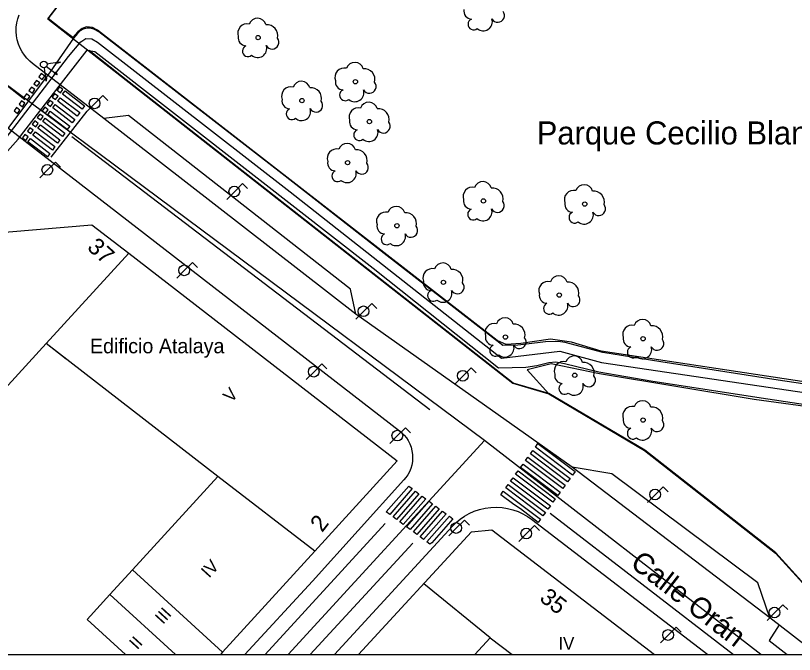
# Model space of a CAD drawing. Extents: x 282771 to 285132, y 4823109 to 4825496.
# Drawn here: x 283371.5 to 283464.2, y 4823109 to 4823184.9 of the extents above; entities that cross this region are included whole.
import ezdxf

# ---------------------------------------------------------------- set-up
doc = ezdxf.new("R2010")
doc.units = 0
for name, color, linetype in [('ACERA-BORDILLO', 7, 'Continuous'), ('ACERA-INTERIOR', 7, 'Continuous'), ('ARBOL', 7, 'Continuous'), ('CALLE-EJE', 7, 'Continuous'), ('CALLE-TEXTO', 7, 'Continuous'), ('CARRIL-BICI-AREA', 7, 'Continuous'), ('CARRIL-BICI-EJE', 7, 'Continuous'), ('Default', 7, 'Continuous'), ('EDIFICIO', 7, 'Continuous'), ('FAROLA', 7, 'Continuous'), ('INTERIOR-EDIFICIO', 7, 'Continuous'), ('MEDIANERA', 7, 'Continuous'), ('NUM-PORTAL', 7, 'Continuous'), ('PARQUE-JARDIN-AREA', 7, 'Continuous'), ('PARQUE-JARDIN-TEXTO', 7, 'Continuous'), ('PASO-PEATONES', 7, 'Continuous'), ('SEMAFORO', 7, 'Continuous'), ('SENAL-VIARIA', 7, 'Continuous'), ('TXT-ALTURA-EDIFICIO', 7, 'Continuous'), ('TXT-EDIFICIOS', 7, 'Continuous'), ('ZONA-VERDE', 7, 'Continuous')]:
    doc.layers.add(name, color=color, linetype=linetype)

msp = doc.modelspace()

# ---------------------------------------------------------------- linework, layer by layer
at = {"layer": 'ACERA-BORDILLO'}
for points in [[(283466.869, 4823109), (283461.235, 4823113.333), (283459.818, 4823117.504), (283442.447, 4823130.477), (283437.726, 4823131.269), (283411.973, 4823149.456), (283411.333, 4823152.4), (283384.96, 4823173.052), (283382.032, 4823172.701), (283373.535, 4823179.227), (283373.192, 4823179.516), (283372.866, 4823179.846), (283372.563, 4823180.216), (283372.291, 4823180.623), (283372.056, 4823181.064), (283371.864, 4823181.534), (283371.719, 4823182.026), (283371.624, 4823182.533), (283371.583, 4823183.047), (283371.594, 4823183.56), (283371.657, 4823184.063), (283371.769, 4823184.55), (283371.924, 4823185.014)], [(283368.058, 4823173.544), (283417.189, 4823135.586), (283417.474, 4823135.344), (283417.744, 4823135.066), (283417.994, 4823134.753), (283418.216, 4823134.406), (283418.406, 4823134.03), (283418.557, 4823133.629), (283418.665, 4823133.209), (283418.728, 4823132.777), (283418.743, 4823132.341), (283418.711, 4823131.908), (283418.633, 4823131.487), (283418.513, 4823131.083), (283418.356, 4823130.702), (283418.166, 4823130.35), (283417.949, 4823130.028), (283417.711, 4823129.739), (283406.826, 4823117.693), (283398.77, 4823109)], [(283409.437, 4823109), (283423.487, 4823124.239), (283423.911, 4823124.661), (283424.384, 4823125.057), (283424.904, 4823125.418), (283425.467, 4823125.737), (283426.068, 4823126.007), (283426.701, 4823126.222), (283427.357, 4823126.377), (283428.028, 4823126.468), (283428.705, 4823126.493), (283429.379, 4823126.454), (283430.039, 4823126.351), (283430.677, 4823126.189), (283431.287, 4823125.971), (283431.861, 4823125.705), (283432.395, 4823125.397), (283432.886, 4823125.054), (283453.871, 4823109)]]:
    msp.add_lwpolyline(points, dxfattribs=at)
at = {"layer": 'ACERA-INTERIOR'}
for points in [[(283378.39, 4823182.218), (283375.391, 4823184.563), (283385.465, 4823197.759), (283388.446, 4823203.372), (283391.966, 4823206.221), (283431.506, 4823239.822)], [(283473.238, 4823109), (283468.856, 4823113.456), (283461.925, 4823121.058), (283446.347, 4823133.282), (283434.943, 4823139.99), (283430.695, 4823141.257), (283384.125, 4823177.732), (283380.252, 4823180.761)]]:
    msp.add_lwpolyline(points, dxfattribs=at)
at = {"layer": 'ARBOL'}
for centre in [(283400.366, 4823182.313), (283411.929, 4823177.066), (283405.576, 4823174.823), (283413.606, 4823172.333), (283411.006, 4823167.443), (283427.166, 4823162.903), (283439.213, 4823162.525), (283416.866, 4823159.953), (283422.396, 4823153.223), (283436.176, 4823151.703), (283429.776, 4823146.713), (283446.155, 4823146.513), (283438.016, 4823142.173), (283446.155, 4823136.853)]:
    msp.add_circle(centre, 0.255, dxfattribs=at)
for centre, radius, start, end in [((283425.762, 4823185.451), 0.935, 168.59898, 268.13236), ((283428.872, 4823184.921), 0.797, 208.96246, 38.99103), ((283400.296, 4823183.573), 1.038, 15.64228, 161.38435), ((283426.002, 4823183.901), 0.672, 113.73672, 309.4725), ((283427.142, 4823184.201), 1.086, 228.95447, 17.92796), ((283399.036, 4823182.843), 1.097, 75.4318, 200.55608), ((283401.426, 4823182.573), 1.272, 345.03273, 95.79925), ((283398.926, 4823182.273), 0.935, 168.59898, 268.13236), ((283402.036, 4823181.743), 0.797, 208.96246, 38.99103), ((283399.166, 4823180.723), 0.672, 113.73672, 309.4725), ((283400.306, 4823181.023), 1.086, 228.95447, 17.92796), ((283410.599, 4823177.596), 1.097, 75.4318, 200.55608), ((283411.859, 4823178.326), 1.038, 15.64228, 161.38435), ((283412.989, 4823177.326), 1.272, 345.03273, 95.79925), ((283405.506, 4823176.083), 1.038, 15.64228, 161.38435), ((283410.489, 4823177.026), 0.935, 168.59898, 268.13236), ((283413.599, 4823176.496), 0.797, 208.96246, 38.99103), ((283404.246, 4823175.353), 1.097, 75.4318, 200.55608), ((283406.636, 4823175.083), 1.272, 345.03273, 95.79925), ((283410.729, 4823175.476), 0.672, 113.73672, 309.4725), ((283411.869, 4823175.776), 1.086, 228.95447, 17.92796), ((283404.136, 4823174.783), 0.935, 168.59898, 268.13236), ((283407.246, 4823174.253), 0.797, 208.96246, 38.99103), ((283413.536, 4823173.593), 1.038, 15.64228, 161.38435), ((283404.376, 4823173.233), 0.672, 113.73672, 309.4725), ((283405.516, 4823173.533), 1.086, 228.95447, 17.92796), ((283412.276, 4823172.863), 1.097, 75.4318, 200.55608), ((283414.666, 4823172.593), 1.272, 345.03273, 95.79925), ((283412.166, 4823172.293), 0.935, 168.59898, 268.13236), ((283415.276, 4823171.763), 0.797, 208.96246, 38.99103), ((283412.406, 4823170.743), 0.672, 113.73672, 309.4725), ((283413.546, 4823171.043), 1.086, 228.95447, 17.92796), ((283410.936, 4823168.703), 1.038, 15.64228, 161.38435), ((283409.676, 4823167.973), 1.097, 75.4318, 200.55608), ((283412.066, 4823167.703), 1.272, 345.03273, 95.79925), ((283409.566, 4823167.403), 0.935, 168.59898, 268.13236), ((283412.676, 4823166.873), 0.797, 208.96246, 38.99103), ((283409.806, 4823165.853), 0.672, 113.73672, 309.4725), ((283410.946, 4823166.153), 1.086, 228.95447, 17.92796), ((283427.096, 4823164.163), 1.038, 15.64228, 161.38435), ((283439.143, 4823163.785), 1.038, 15.64228, 161.38435), ((283425.836, 4823163.433), 1.097, 75.4318, 200.55608), ((283428.226, 4823163.163), 1.272, 345.03273, 95.79925), ((283437.883, 4823163.055), 1.097, 75.4318, 200.55608), ((283440.273, 4823162.785), 1.272, 345.03273, 95.79925), ((283425.726, 4823162.863), 0.935, 168.59898, 268.13236), ((283416.796, 4823161.213), 1.038, 15.64228, 161.38435), ((283425.966, 4823161.313), 0.672, 113.73672, 309.4725), ((283427.106, 4823161.613), 1.086, 228.95447, 17.92796), ((283428.836, 4823162.333), 0.797, 208.96246, 38.99103), ((283437.773, 4823162.485), 0.935, 168.59898, 268.13236), ((283440.883, 4823161.955), 0.797, 208.96246, 38.99103), ((283415.536, 4823160.483), 1.097, 75.4318, 200.55608), ((283417.926, 4823160.213), 1.272, 345.03273, 95.79925), ((283438.013, 4823160.935), 0.672, 113.73672, 309.4725), ((283439.153, 4823161.235), 1.086, 228.95447, 17.92796), ((283415.426, 4823159.913), 0.935, 168.59898, 268.13236), ((283418.536, 4823159.383), 0.797, 208.96246, 38.99103), ((283415.666, 4823158.363), 0.672, 113.73672, 309.4725), ((283416.806, 4823158.663), 1.086, 228.95447, 17.92796), ((283422.326, 4823154.483), 1.038, 15.64228, 161.38435), ((283421.066, 4823153.753), 1.097, 75.4318, 200.55608), ((283423.456, 4823153.483), 1.272, 345.03273, 95.79925), ((283436.106, 4823152.963), 1.038, 15.64228, 161.38435), ((283420.956, 4823153.183), 0.935, 168.59898, 268.13236), ((283424.066, 4823152.653), 0.797, 208.96246, 38.99103), ((283434.846, 4823152.233), 1.097, 75.4318, 200.55608), ((283437.236, 4823151.963), 1.272, 345.03273, 95.79925), ((283421.196, 4823151.633), 0.672, 113.73672, 309.4725), ((283422.336, 4823151.933), 1.086, 228.95447, 17.92796), ((283434.736, 4823151.663), 0.935, 168.59898, 268.13236), ((283437.846, 4823151.133), 0.797, 208.96246, 38.99103), ((283434.976, 4823150.113), 0.672, 113.73672, 309.4725), ((283436.116, 4823150.413), 1.086, 228.95447, 17.92796), ((283429.706, 4823147.973), 1.038, 15.64228, 161.38435), ((283428.446, 4823147.243), 1.097, 75.4318, 200.55608), ((283430.836, 4823146.973), 1.272, 345.03273, 95.79925), ((283444.825, 4823147.043), 1.097, 75.4318, 200.55608), ((283446.085, 4823147.773), 1.038, 15.64228, 161.38435), ((283447.215, 4823146.773), 1.272, 345.03273, 95.79925), ((283428.336, 4823146.673), 0.935, 168.59898, 268.13236), ((283431.446, 4823146.143), 0.797, 208.96246, 38.99103), ((283444.715, 4823146.473), 0.935, 168.59898, 268.13236), ((283447.825, 4823145.943), 0.797, 208.96246, 38.99103), ((283428.576, 4823145.123), 0.672, 113.73672, 309.4725), ((283429.716, 4823145.423), 1.086, 228.95447, 17.92796), ((283444.955, 4823144.923), 0.672, 113.73672, 309.4725), ((283446.095, 4823145.223), 1.086, 228.95447, 17.92796), ((283437.946, 4823143.433), 1.038, 15.64228, 161.38435), ((283436.686, 4823142.703), 1.097, 75.4318, 200.55608), ((283439.076, 4823142.433), 1.272, 345.03273, 95.79925), ((283436.576, 4823142.133), 0.935, 168.59898, 268.13236), ((283439.686, 4823141.603), 0.797, 208.96246, 38.99103), ((283436.816, 4823140.583), 0.672, 113.73672, 309.4725), ((283437.956, 4823140.883), 1.086, 228.95447, 17.92796), ((283446.085, 4823138.113), 1.038, 15.64228, 161.38435), ((283444.825, 4823137.383), 1.097, 75.4318, 200.55608), ((283447.215, 4823137.113), 1.272, 345.03273, 95.79925), ((283444.715, 4823136.813), 0.935, 168.59898, 268.13236), ((283447.825, 4823136.283), 0.797, 208.96246, 38.99103), ((283444.955, 4823135.263), 0.672, 113.73672, 309.4725), ((283446.095, 4823135.563), 1.086, 228.95447, 17.92796)]:
    msp.add_arc(centre, radius, start, end, dxfattribs=at)
at = {"layer": 'CALLE-EJE'}
for points in [[(283427.306, 4823134.433), (283363.096, 4823182.133)], [(283403.929, 4823109), (283427.306, 4823134.433)], [(283460.137, 4823109), (283427.306, 4823134.433)]]:
    msp.add_lwpolyline(points, dxfattribs=at)
at = {"layer": 'CARRIL-BICI-AREA'}
for points in [[(283476.869, 4823139.404), (283462.203, 4823141.599), (283448.276, 4823143.755), (283441.36, 4823144.882), (283436.893, 4823146.067), (283436.038, 4823146.183), (283434.542, 4823146.154), (283432.269, 4823145.853), (283431.24, 4823145.737), (283429.453, 4823145.717), (283415.35, 4823156.653), (283403.21, 4823166.113), (283382.309, 4823182.333), (283381.399, 4823182.986), (283380.834, 4823183.326), (283380.418, 4823183.441), (283380.043, 4823183.441), (283379.573, 4823183.296), (283379.211, 4823183.097), (283378.863, 4823182.784), (283378.404, 4823182.236), (283375.627, 4823178.234), (283370.605, 4823171.501)], [(283314.293, 4823109), (283368.304, 4823167.645), (283370.253, 4823168.448), (283371.808, 4823170.218), (283376.967, 4823176.875), (283380.036, 4823180.799), (283380.929, 4823180.643), (283400.257, 4823165.647), (283414.049, 4823154.886), (283428.967, 4823143.056), (283432.211, 4823143.153), (283433.532, 4823143.347), (283434.931, 4823143.697), (283435.785, 4823143.755), (283436.815, 4823143.561), (283440.875, 4823142.59), (283447.324, 4823141.463), (283460.999, 4823139.365), (283476.267, 4823137.092)]]:
    msp.add_lwpolyline(points, dxfattribs=at)
at = {"layer": 'CARRIL-BICI-EJE'}
msp.add_lwpolyline([(283312.765, 4823109), (283367.259, 4823168.376), (283369.868, 4823169.722), (283377.799, 4823180.049), (283379.267, 4823181.803), (283379.879, 4823182.211), (283380.572, 4823182.17), (283381.265, 4823181.762), (283404.178, 4823163.978), (283429.308, 4823144.198), (283436.24, 4823145.054), (283441.214, 4823143.708), (283523.993, 4823131.455)], dxfattribs=at)
at = {"layer": 'Default'}
msp.add_lwpolyline([(282771.5, 4823109), (285130.1, 4823109), (285130.1, 4825495.5)], dxfattribs=at)
at = {"layer": 'EDIFICIO'}
for points in [[(283395.585, 4823130.163), (283375.163, 4823145.94), (283350.939, 4823119.435), (283340.236, 4823129.217), (283367.394, 4823158.932), (283380.587, 4823160.073), (283384.979, 4823156.68), (283416.914, 4823132.008), (283407.099, 4823121.268), (283396.143, 4823109.28), (283395.887, 4823109)], [(283384.591, 4823109), (283380.043, 4823113.157), (283382.741, 4823116.11), (283385.44, 4823119.062), (283395.585, 4823130.163)], [(283412.298, 4823109), (283425.746, 4823123.563), (283428.176, 4823123.793), (283447.521, 4823109)]]:
    msp.add_lwpolyline(points, dxfattribs=at)
at = {"layer": 'FAROLA'}
for p, q in [((283381.897, 4823175.42), (283380.957, 4823174.49)), ((283382.487, 4823174.83), (283381.897, 4823175.42)), ((283380.957, 4823174.49), (283380.027, 4823173.55)), ((283376.27, 4823167.515), (283375.33, 4823166.585)), ((283376.86, 4823166.925), (283376.27, 4823167.515)), ((283375.33, 4823166.585), (283374.4, 4823165.645)), ((283398.514, 4823164.95), (283397.574, 4823164.02)), ((283399.104, 4823164.36), (283398.514, 4823164.95)), ((283397.574, 4823164.02), (283396.644, 4823163.08)), ((283392.553, 4823155.579), (283391.613, 4823154.649)), ((283393.143, 4823154.989), (283392.553, 4823155.579)), ((283391.613, 4823154.649), (283390.683, 4823153.709)), ((283413.874, 4823150.71), (283412.934, 4823149.78)), ((283414.464, 4823150.12), (283413.874, 4823150.71)), ((283412.934, 4823149.78), (283412.004, 4823148.84)), ((283407.955, 4823143.531), (283407.015, 4823142.601)), ((283408.545, 4823142.941), (283407.955, 4823143.531)), ((283407.015, 4823142.601), (283406.085, 4823141.661)), ((283425.696, 4823143.051), (283424.756, 4823142.121)), ((283426.286, 4823142.461), (283425.696, 4823143.051)), ((283424.756, 4823142.121), (283423.826, 4823141.181)), ((283417.899, 4823135.935), (283416.959, 4823135.005)), ((283418.489, 4823135.345), (283417.899, 4823135.935)), ((283416.959, 4823135.005), (283416.029, 4823134.065)), ((283448.556, 4823128.931), (283447.616, 4823128.001)), ((283449.146, 4823128.341), (283448.556, 4823128.931)), ((283447.616, 4823128.001), (283446.686, 4823127.061)), ((283424.897, 4823124.954), (283423.957, 4823124.024)), ((283425.487, 4823124.364), (283424.897, 4823124.954)), ((283423.957, 4823124.024), (283423.027, 4823123.084)), ((283433.237, 4823124.304), (283432.297, 4823123.374)), ((283433.827, 4823123.714), (283433.237, 4823124.304)), ((283432.297, 4823123.374), (283431.367, 4823122.434)), ((283462.76, 4823114.912), (283461.82, 4823113.982)), ((283463.35, 4823114.322), (283462.76, 4823114.912)), ((283461.82, 4823113.982), (283460.89, 4823113.042)), ((283450.102, 4823112.239), (283449.162, 4823111.309)), ((283450.692, 4823111.649), (283450.102, 4823112.239)), ((283449.162, 4823111.309), (283448.232, 4823110.369))]:
    msp.add_line(p, q, dxfattribs=at)
for centre in [(283380.917, 4823174.49), (283375.29, 4823166.585), (283397.534, 4823164.02), (283391.573, 4823154.649), (283412.894, 4823149.78), (283406.975, 4823142.601), (283424.716, 4823142.121), (283416.919, 4823135.005), (283447.576, 4823128.001), (283423.917, 4823124.024), (283432.257, 4823123.374), (283461.78, 4823113.982), (283449.122, 4823111.309)]:
    msp.add_circle(centre, 0.637, dxfattribs=at)
at = {"layer": 'INTERIOR-EDIFICIO'}
msp.add_lwpolyline([(283426.124, 4823109), (283427.946, 4823110.963), (283430.562, 4823109)], dxfattribs=at)
at = {"layer": 'MEDIANERA'}
for points in [[(283384.979, 4823156.68), (283375.163, 4823145.94)], [(283375.163, 4823145.94), (283350.939, 4823119.435)], [(283377.546, 4823144.1), (283375.163, 4823145.94)], [(283407.099, 4823121.268), (283395.585, 4823130.163)], [(283385.44, 4823119.062), (283396.143, 4823109.28)], [(283427.946, 4823110.963), (283420.056, 4823117.403)], [(283382.741, 4823116.11), (283390.521, 4823109)]]:
    msp.add_lwpolyline(points, dxfattribs=at)
at = {"layer": 'PARQUE-JARDIN-AREA'}
msp.add_lwpolyline([(283487.412, 4823109), (283518.831, 4823123.335), (283524.373, 4823125.874), (283531.351, 4823129.051), (283535.107, 4823132.501), (283546.877, 4823143.379), (283479.225, 4823223.544), (283450.703, 4823255.347), (283431.486, 4823239.794), (283391.946, 4823206.192), (283388.426, 4823203.343), (283385.444, 4823197.73), (283375.37, 4823184.534), (283384.104, 4823177.703), (283430.674, 4823141.227), (283434.922, 4823139.96), (283446.326, 4823133.252), (283461.904, 4823121.028), (283468.836, 4823113.426), (283473.188, 4823109)], dxfattribs=at)
at = {"layer": 'PASO-PEATONES'}
for p, q in [((283374.577, 4823178.029), (283374.284, 4823177.626)), ((283374.981, 4823177.734), (283374.577, 4823178.029)), ((283374.688, 4823177.332), (283374.981, 4823177.734)), ((283373.989, 4823177.222), (283373.695, 4823176.818)), ((283373.695, 4823176.818), (283374.099, 4823176.524)), ((283374.394, 4823176.928), (283373.989, 4823177.222)), ((283374.099, 4823176.524), (283374.394, 4823176.928)), ((283374.284, 4823177.626), (283374.688, 4823177.332)), ((283373.4, 4823176.414), (283373.105, 4823176.01)), ((283373.105, 4823176.01), (283373.51, 4823175.715)), ((283373.804, 4823176.12), (283373.4, 4823176.414)), ((283373.51, 4823175.715), (283373.804, 4823176.12)), ((283376.747, 4823176.447), (283376.456, 4823176.046)), ((283376.456, 4823176.046), (283376.86, 4823175.752)), ((283377.152, 4823176.152), (283376.747, 4823176.447)), ((283376.86, 4823175.752), (283377.152, 4823176.152)), ((283372.811, 4823175.606), (283372.516, 4823175.201)), ((283372.516, 4823175.201), (283372.92, 4823174.907)), ((283373.215, 4823175.311), (283372.811, 4823175.606)), ((283372.92, 4823174.907), (283373.215, 4823175.311)), ((283376.161, 4823175.642), (283375.866, 4823175.238)), ((283375.866, 4823175.238), (283376.27, 4823174.944)), ((283376.565, 4823175.348), (283376.161, 4823175.642)), ((283376.27, 4823174.944), (283376.565, 4823175.348)), ((283371.632, 4823173.989), (283371.338, 4823173.585)), ((283372.037, 4823173.695), (283371.632, 4823173.989)), ((283372.222, 4823174.797), (283371.927, 4823174.393)), ((283371.927, 4823174.393), (283372.331, 4823174.099)), ((283372.626, 4823174.503), (283372.222, 4823174.797)), ((283372.331, 4823174.099), (283372.626, 4823174.503)), ((283374.982, 4823174.025), (283374.687, 4823173.621)), ((283375.386, 4823173.731), (283374.982, 4823174.025)), ((283375.571, 4823174.833), (283375.277, 4823174.429)), ((283375.277, 4823174.429), (283375.681, 4823174.135)), ((283375.976, 4823174.539), (283375.571, 4823174.833)), ((283375.681, 4823174.135), (283375.976, 4823174.539)), ((283371.338, 4823173.585), (283371.742, 4823173.291)), ((283371.742, 4823173.291), (283372.037, 4823173.695)), ((283374.393, 4823173.216), (283374.098, 4823172.812)), ((283374.797, 4823172.922), (283374.393, 4823173.216)), ((283374.687, 4823173.621), (283375.091, 4823173.326)), ((283375.091, 4823173.326), (283375.386, 4823173.731)), ((283373.803, 4823172.408), (283373.508, 4823172.004)), ((283374.207, 4823172.114), (283373.803, 4823172.408)), ((283373.912, 4823171.709), (283374.207, 4823172.114)), ((283374.098, 4823172.812), (283374.502, 4823172.518)), ((283374.502, 4823172.518), (283374.797, 4823172.922)), ((283373.214, 4823171.599), (283372.919, 4823171.195)), ((283372.919, 4823171.195), (283373.323, 4823170.901)), ((283373.618, 4823171.305), (283373.214, 4823171.599)), ((283373.323, 4823170.901), (283373.618, 4823171.305)), ((283373.508, 4823172.004), (283373.912, 4823171.709)), ((283372.624, 4823170.791), (283372.327, 4823170.383)), ((283372.327, 4823170.383), (283372.73, 4823170.088)), ((283373.028, 4823170.496), (283372.624, 4823170.791)), ((283372.733, 4823170.092), (283373.028, 4823170.496))]:
    msp.add_line(p, q, dxfattribs=at)
for points in [[(283379.439, 4823173.797), (283377.113, 4823175.568), (283377.404, 4823175.968), (283379.73, 4823174.196)], [(283378.849, 4823172.988), (283376.524, 4823174.759), (283376.818, 4823175.164), (283379.144, 4823173.392)], [(283378.26, 4823172.18), (283375.934, 4823173.951), (283376.229, 4823174.355), (283378.554, 4823172.584)], [(283377.67, 4823171.371), (283375.345, 4823173.142), (283375.639, 4823173.546), (283377.965, 4823171.775)], [(283377.081, 4823170.562), (283374.755, 4823172.334), (283375.05, 4823172.738), (283377.375, 4823170.967)], [(283376.491, 4823169.754), (283374.165, 4823171.525), (283374.46, 4823171.929), (283376.786, 4823170.158)], [(283372.983, 4823169.903), (283373.281, 4823170.312), (283375.607, 4823168.541), (283375.309, 4823168.132)], [(283375.901, 4823168.945), (283373.576, 4823170.716), (283373.871, 4823171.121), (283376.196, 4823169.349)], [(283437.175, 4823129.511), (283432.749, 4823132.837), (283433.043, 4823133.242), (283437.469, 4823129.915)], [(283437.762, 4823130.32), (283433.336, 4823133.647), (283433.63, 4823134.051), (283437.582, 4823131.081), (283438.056, 4823130.725)], [(283436.588, 4823128.701), (283432.162, 4823132.027), (283432.455, 4823132.432), (283436.881, 4823129.106)], [(283436, 4823127.891), (283431.575, 4823131.219), (283431.868, 4823131.623), (283436.294, 4823128.296)], [(283435.413, 4823127.082), (283430.987, 4823130.408), (283431.281, 4823130.813), (283435.707, 4823127.487)], [(283434.826, 4823126.272), (283430.4, 4823129.599), (283430.694, 4823130.004), (283435.12, 4823126.677)], [(283416.01, 4823125.647), (283415.607, 4823125.945), (283418.276, 4823128.999), (283418.679, 4823128.701)], [(283434.239, 4823125.463), (283429.813, 4823128.789), (283430.106, 4823129.194), (283434.532, 4823125.867)], [(283416.817, 4823125.05), (283416.414, 4823125.348), (283419.083, 4823128.402), (283419.486, 4823128.104)], [(283417.624, 4823124.454), (283417.221, 4823124.752), (283419.89, 4823127.806), (283420.293, 4823127.508)], [(283430.766, 4823126.822), (283429.225, 4823127.98), (283429.519, 4823128.385), (283433.945, 4823125.058), (283433.683, 4823124.697), (283431.559, 4823126.321)], [(283418.431, 4823123.857), (283418.027, 4823124.155), (283420.696, 4823127.21), (283421.1, 4823126.911)], [(283419.238, 4823123.261), (283418.834, 4823123.559), (283421.503, 4823126.613), (283421.907, 4823126.315)], [(283420.044, 4823122.664), (283419.641, 4823122.963), (283422.31, 4823126.017), (283422.713, 4823125.719)], [(283420.786, 4823122.116), (283420.448, 4823122.366), (283423.117, 4823125.42), (283423.52, 4823125.122), (283421.012, 4823122.252)]]:
    msp.add_lwpolyline(points, close=True, dxfattribs=at)
msp.add_lwpolyline([(283372.73, 4823170.088), (283372.733, 4823170.092)], dxfattribs=at)
at = {"layer": 'SEMAFORO'}
for p, q in [((283374.917, 4823178.717), (283374.972, 4823178.321)), ((283375.178, 4823178.874), (283375.493, 4823178.635)), ((283375.655, 4823179.223), (283375.258, 4823179.168)), ((283375.493, 4823178.635), (283376.452, 4823177.909)), ((283376.843, 4823179.387), (283375.655, 4823179.223)), ((283376.453, 4823179.434), (283376.843, 4823179.387)), ((283376.843, 4823179.387), (283376.481, 4823179.236)), ((283374.972, 4823178.321), (283375.136, 4823177.132)), ((283376.079, 4823178.05), (283376.452, 4823177.909)), ((283376.216, 4823178.23), (283376.452, 4823177.909)), ((283374.985, 4823177.495), (283375.136, 4823177.132)), ((283375.183, 4823177.522), (283375.136, 4823177.132))]:
    msp.add_line(p, q, dxfattribs=at)
msp.add_circle((283374.862, 4823179.113), 0.4, dxfattribs=at)
at = {"layer": 'SENAL-VIARIA'}
for points in [[(283367.501, 4823178.962), (283372.613, 4823174.968)], [(283375.764, 4823168.099), (283380.027, 4823173.55)], [(283411.973, 4823149.456), (283382.032, 4823172.701)], [(283378.203, 4823170.565), (283420.781, 4823138.118)], [(283461.235, 4823113.333), (283437.726, 4823131.269)], [(283435.109, 4823125.785), (283456.888, 4823109)], [(283415.482, 4823124.544), (283401.186, 4823109)], [(283406.56, 4823109), (283418.78, 4823122.223)], [(283462.318, 4823112.501), (283461.144, 4823110.637), (283463.279, 4823109)]]:
    msp.add_lwpolyline(points, dxfattribs=at)
at = {"layer": 'ZONA-VERDE'}
for p, q in [((283375.37, 4823184.534), (283385.444, 4823197.73)), ((283378.326, 4823182.322), (283375.37, 4823184.534)), ((283379.424, 4823183.38), (283378.922, 4823183.01)), ((283379.967, 4823183.592), (283379.424, 4823183.38)), ((283380.681, 4823183.526), (283379.967, 4823183.592)), ((283381.277, 4823183.208), (283380.681, 4823183.526)), ((283378.922, 4823183.01), (283378.326, 4823182.322)), ((283428.798, 4823146.315), (283381.277, 4823183.208)), ((283429.87, 4823145.839), (283428.798, 4823146.315)), ((283435.13, 4823146.481), (283431.616, 4823145.958)), ((283437.649, 4823146.116), (283435.13, 4823146.481)), ((283431.616, 4823145.958), (283429.87, 4823145.839)), ((283441.181, 4823145.045), (283437.649, 4823146.116)), ((283466.66, 4823141.195), (283441.181, 4823145.045)), ((283435.236, 4823143.518), (283432.382, 4823142.839)), ((283440.951, 4823142.354), (283435.236, 4823143.518)), ((283432.382, 4823142.839), (283434.922, 4823139.96)), ((283459.366, 4823139.285), (283440.951, 4823142.354)), ((283434.922, 4823139.96), (283446.326, 4823133.252)), ((283488.893, 4823135.263), (283459.366, 4823139.285)), ((283446.326, 4823133.252), (283461.904, 4823121.028)), ((283461.904, 4823121.028), (283468.836, 4823113.426))]:
    msp.add_line(p, q, dxfattribs=at)

# ---------------------------------------------------------------- texts
at = {"layer": 'CALLE-TEXTO'}
msp.add_text('Calle Orán', height=2.5, rotation=322.23688, dxfattribs=at).set_placement((283444.484, 4823119.545))
at = {"layer": 'NUM-PORTAL'}
for s, rotation, p in [('37', 317.81459, (283379.92, 4823157.226)), ('2', 52.74577, (283407.981, 4823123.416)), ('35', 321.61004, (283433.717, 4823115.483))]:
    msp.add_text(s, height=2, rotation=rotation, dxfattribs=at).set_placement(p)
at = {"layer": 'PARQUE-JARDIN-TEXTO'}
msp.add_text('Parque Cecilio Blanco Blanco', height=2.75, rotation=0.00004, dxfattribs=at).set_placement((283433.503, 4823169.604))
at = {"layer": 'TXT-ALTURA-EDIFICIO'}
for s, rotation, p in [('V', 47.54208, (283397.16, 4823138.847)), ('IV', 47.54208, (283394.529, 4823117.997)), ('III', 227.54208, (283389.069, 4823114.736)), ('II', 227.54208, (283385.638, 4823111.306)), ('IV', 0.00004, (283436.076, 4823109.553))]:
    msp.add_text(s, height=1.5, rotation=rotation, dxfattribs=at).set_placement(p)
at = {"layer": 'TXT-EDIFICIOS'}
msp.add_text('Edificio Atalaya', height=1.75, rotation=0.00004, dxfattribs=at).set_placement((283380.359, 4823144.785))

doc.saveas('drawing.dxf')
